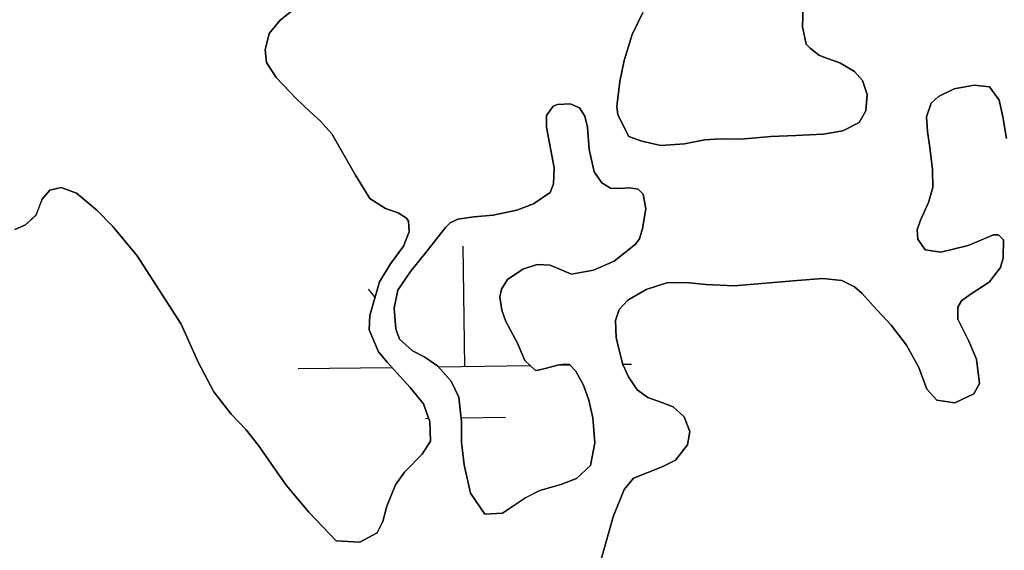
# Model space of a CAD drawing. Extents: x 3767014 to 3805179, y 361544 to 387384.
# Drawn here: x 3785865.2 to 3786160.4, y 367338.4 to 367497.5 of the extents above; entities that cross this region are included whole.
import ezdxf

# ---------------------------------------------------------------- set-up
doc = ezdxf.new("R2010")
doc.units = 0
for name, color, linetype in [('V-RIVR-EDGE', 7, 'Continuous'), ('V-TOPO-SHOR', 7, 'Continuous'), ('V-WETL-SWMP', 7, 'Continuous')]:
    doc.layers.add(name, color=color, linetype=linetype)

msp = doc.modelspace()

# ---------------------------------------------------------------- linework, layer by layer
at = {"layer": 'V-RIVR-EDGE'}
msp.add_spline([(3785266.865, 377529.211), (3785342.8, 377494.248), (3785391.258, 377467.439), (3785439.72, 377442.249), (3785475.246, 377418.707), (3785525.316, 377389.469), (3785575.383, 377359.422), (3785621.413, 377331.811), (3785722.351, 377269.288), (3785796.661, 377231.094), (3785852.385, 377199.415), (3785928.324, 377166.069), (3785964.678, 377149.804), (3786028.506, 377124.576), (3786060.018, 377113.175), (3786092.316, 377092.068), (3786117.34, 377073.405), (3786135.083, 377053.143), (3786154.458, 377039.347), (3786176.258, 377024.735), (3786206.946, 377006.867), (3786256.211, 376979.248), (3786328.098, 376942.677), (3786374.949, 376919.917), (3786491.265, 376862.208), (3786553.467, 376833.749), (3786619.713, 376805.279), (3786729.589, 376759.718), (3786796.656, 376736.099), (3786845.136, 376718.187), (3786867.767, 376712.469), (3787003.51, 376661.992), (3787089.16, 376631.048), (3787163.496, 376603.367), (3787230.559, 376578.13), (3787257.223, 376568.359), (3787300.044, 376551.27), (3787354.992, 376532.533), (3787409.127, 376512.181), (3787544.074, 376466.558), (3787612.756, 376442.126), (3787657.197, 376425.841), (3787730.724, 376398.162), (3787781.63, 376380.244), (3787834.96, 376361.511), (3787891.524, 376341.961), (3787940, 376322.432), (3787998.976, 376297.215), (3788050.697, 376281.721), (3788117.768, 376259.719), (3788176.757, 376240.164), (3788221.198, 376223.879), (3788259.981, 376209.226), (3788406.252, 376164.383), (3788541.215, 376125.23), (3788606.67, 376104.041), (3788679.39, 376077.173), (3788748.889, 376055.974), (3788871.693, 376005.528), (3788969.454, 375966.467), (3789047.013, 375933.926), (3789119.723, 375903.014), (3789155.253, 375881.09), (3789182.716, 375867.274), (3789214.225, 375854.256), (3789257.04, 375834.74), (3789281.286, 375828.21), (3789303.105, 375821.686), (3789328.955, 375809.491), (3789367.724, 375789.177), (3789414.577, 375767.225), (3789468.708, 375745.255), (3789509.105, 375728.981), (3789555.157, 375710.266), (3789585.849, 375694.015), (3789620.578, 375675.328), (3789681.97, 375646.062), (3789753.859, 375610.3), (3789792.633, 375591.603), (3789842.712, 375566.408), (3789897.64, 375539.584), (3789938.019, 375516.03), (3789968.727, 375506.25), (3790004.289, 375497.265), (3790030.972, 375494.773), (3790047.128, 375487.455), (3790077.007, 375469.589), (3790124.633, 375433.077), (3790192.442, 375382.768), (3790252.165, 375332.478), (3790290.91, 375302.459), (3790337.741, 375271.611), (3790406.357, 375220.491), (3790469.329, 375175.855), (3790570.248, 375106.054), (3790647.751, 375050.868), (3790691.367, 375028.115), (3790744.667, 374997.251), (3790806.838, 374955.852), (3790873.863, 374915.249), (3790932, 374877.903), (3791002.231, 374825.97), (3791052.265, 374782.175), (3791082.927, 374753.793), (3791131.331, 374705.149), (3791170.05, 374664.616), (3791192.631, 374638.681), (3791220.891, 374620.01), (3791288.67, 374557.569), (3791322.577, 374533.223), (3791362.944, 374504.817), (3791396.042, 374480.473), (3791434.785, 374449.645), (3791482.407, 374411.517), (3791534.052, 374365.291), (3791646.192, 374254.216), (3791707.514, 374196.644), (3791738.968, 374161.791), (3791773.65, 374123.694), (3791803.497, 374092.888), (3791829.321, 374070.18), (3791830.912, 374059.662), (3791837.316, 374032.958), (3791849.409, 374017.562), (3791884.123, 373992.405), (3791930.977, 373971.262), (3791954.393, 373955.838), (3791993.134, 373924.202), (3792026.979, 373874.785), (3792047.912, 373836.722), (3792063.186, 373799.482), (3792086.509, 373746.857), (3792112.249, 373690.181), (3792141.261, 373648.864), (3792158.993, 373624.558), (3792177.552, 373607.528), (3792214.702, 373586.409), (3792255.083, 373563.665), (3792301.119, 373538.48), (3792346.34, 373510.871), (3792382.671, 373485.71), (3792422.225, 373455.689), (3792479.537, 373411.875), (3792548.144, 373356.711), (3792619.168, 373298.307), (3792672.431, 373252.077), (3792709.534, 373212.357), (3792750.656, 373162.113), (3792839.385, 373068.08), (3792888.572, 373008.92), (3792945.027, 372945.699), (3792999.062, 372884.91), (3793053.898, 372820.884), (3793149.89, 372720.363), (3793208.761, 372653.092), (3793261.195, 372598.777), (3793315.232, 372538.796), (3793358.792, 372493.399), (3793409.592, 372432.618), (3793462.809, 372367.787), (3793498.283, 372323.219), (3793536.997, 372280.26), (3793578.124, 372232.443), (3793604.724, 372196.792), (3793668.438, 372125.466), (3793703.128, 372090.604), (3793760.41, 372034.66), (3793806.384, 371984.404), (3793839.438, 371942.268), (3793939.427, 371823.136), (3793981.333, 371763.186), (3794029.674, 371688.662), (3794050.609, 371651.408), (3794073.177, 371620.62), (3794178.796, 371488.535), (3794237.625, 371404.28), (3794268.243, 371358.106), (3794301.293, 371314.353), (3794332.724, 371269.794), (3794395.613, 371192), (3794429.476, 371149.862), (3794472.201, 371093.953), (3794523.788, 371024.274), (3794601.175, 370922.181), (3794640.679, 370871.942), (3794687.421, 370805.509), (3794733.389, 370752.828), (3794829.339, 370635.323), (3794895.463, 370557.521), (3794959.948, 370470.826), (3795013.158, 370403.569), (3795070.394, 370329.023), (3795159.854, 370203.448), (3795225.98, 370126.454), (3795296.13, 370041.363), (3795379.18, 369940.065), (3795459.001, 369841.201), (3795508.163, 369772.337), (3795554.103, 369708.333), (3795661.315, 369566.538), (3795715.338, 369500.897), (3795762.105, 369444.169), (3795798.366, 369390.703), (3795915.247, 369234.327), (3795963.601, 369165.465), (3796028.082, 369077.153), (3796043.387, 369052.853), (3796054.672, 369037.459), (3796077.242, 369007.48), (3796148.213, 368927.239), (3796183.677, 368878.627), (3796226.382, 368814.631), (3796275.531, 368740.105), (3796314.222, 368688.25), (3796353.714, 368633.158), (3796401.268, 368567.533), (3796456.873, 368487.33), (3796513.292, 368409.551), (3796545.533, 368365.8), (3796626.113, 368246.716), (3796670.449, 368188.377), (3796704.298, 368140.578), (3796751.041, 368074.145), (3796787.308, 368023.105), (3796838.907, 367958.278), (3796844.528, 367942.09), (3796845.295, 367925.104), (3796846.094, 367921.059), (3796852.559, 367919.425), (3796863.071, 367918.59), (3796875.166, 367904.003), (3796903.398, 367874.01), (3796931.629, 367844.017), (3796952.579, 367812.424), (3796982.392, 367767.87), (3797007.371, 367730.606), (3797037.194, 367690.095), (3797062.185, 367657.684), (3797075.869, 367631.77), (3797095.223, 367609.078), (3797126.665, 367569.372), (3797156.484, 367527.244), (3797212.099, 367451.085), (3797254.808, 367388.706), (3797302.183, 367327.228)], degree=3, dxfattribs=at)
at = {"layer": 'V-TOPO-SHOR'}
for points in [[(3785863.669, 367434.585), (3785866.926, 367435.922), (3785870.045, 367438.902), (3785871.861, 367443.686), (3785874.214, 367446.359), (3785877.581, 367447.119), (3785882.169, 367445.491), (3785888.294, 367440.319), (3785893.058, 367435.504), (3785900.339, 367426.686), (3785913.616, 367406.212), (3785918.638, 367394.823), (3785923.405, 367385.847), (3785928.601, 367379.203), (3785933.072, 367374.474), (3785936.766, 367369.825), (3785945.09, 367357.939), (3785951.87, 367349.785), (3785960.015, 367341.182), (3785967.089, 367340.776), (3785972.34, 367343.615), (3785973.997, 367347.041), (3785975.238, 367351.62), (3785977.79, 367357.971), (3785980.501, 367361.811), (3785985.787, 367367.167), (3785988.302, 367371.099), (3785988.159, 367376.901), (3785986.189, 367382.269), (3785982.195, 367387.202), (3785975.332, 367394.772), (3785972.742, 367397.901), (3785969.965, 367404.508), (3785970.151, 367408.77), (3785972.996, 367418.901), (3785976.344, 367424.306), (3785980.28, 367429.53), (3785981.915, 367433.827), (3785981.736, 367437.112), (3785981.136, 367437.968), (3785978.679, 367439.553), (3785974.874, 367440.815), (3785970.155, 367443.889), (3785965.821, 367450.844), (3785958.744, 367463.249), (3785955.262, 367467.13), (3785952.29, 367469.862), (3785948.033, 367473.818), (3785942.071, 367480.155), (3785939.154, 367484.63), (3785938.771, 367488.392), (3785940.004, 367493.358), (3785943.291, 367497.309), (3785948.037, 367501.104)], [(3786052.016, 367499.593), (3786048.819, 367492.992), (3786046.345, 367485.224), (3786045.116, 367478.969), (3786044.215, 367471.439), (3786044.473, 367468.975), (3786047.797, 367462.438), (3786051.684, 367461.049), (3786057.349, 367459.708), (3786064.449, 367460.279), (3786070.546, 367461.418), (3786075.183, 367461.729), (3786081.406, 367461.686), (3786090.381, 367462.401), (3786097.881, 367462.784), (3786106.071, 367463.183), (3786111.977, 367464.119), (3786116.855, 367466.612), (3786118.844, 367470.12), (3786119.215, 367475.07), (3786117.826, 367479.283), (3786115.489, 367481.894), (3786111.076, 367484.55), (3786107.09, 367485.934), (3786104.795, 367486.864), (3786102.173, 367488.974), (3786100.959, 367490.131), (3786099.843, 367495.339)], [(3786099.843, 367495.339), (3786100.086, 367501.471)], [(3786160.984, 367461.856), (3786159.953, 367468.313), (3786158.862, 367473.319), (3786155.958, 367477.31), (3786151.301, 367477.871), (3786145.329, 367476.757), (3786140.647, 367474.416), (3786138.47, 367472.428), (3786137.024, 367468.328), (3786137.323, 367463.982), (3786138.023, 367459.163), (3786138.863, 367452.603), (3786138.9, 367447.186), (3786137.657, 367442.705), (3786135.273, 367437.325), (3786134.28, 367434.495), (3786134.446, 367431.693), (3786136.653, 367428.457), (3786141.315, 367427.8), (3786149.488, 367429.743), (3786157.152, 367432.93), (3786158.602, 367432.967), (3786160.089, 367431.456), (3786160.029, 367426.037), (3786159.228, 367423.21), (3786155.855, 367418.774), (3786150.141, 367415.053), (3786147.577, 367413.151), (3786146.461, 367411.287), (3786146.453, 367407.707), (3786147.368, 367405.89), (3786149.713, 367401.11), (3786152.073, 367395.654), (3786152.929, 367388.419), (3786151.266, 367385.281), (3786145.525, 367382.625), (3786140.09, 367383.36), (3786137.106, 367386.674), (3786134.72, 367393.195), (3786131.07, 367399.875), (3786126.473, 367405.858), (3786121.007, 367411.721), (3786117.722, 367415.414), (3786115.448, 367417.39), (3786111.631, 367419.229), (3786106.003, 367419.866), (3786098.278, 367419.286), (3786079.354, 367417.658), (3786070.831, 367418.029), (3786064.914, 367418.656), (3786059.206, 367418.613), (3786052.968, 367416.62), (3786047.533, 367413.39), (3786044.893, 367410.615), (3786043.813, 367407.299), (3786044.037, 367402.177), (3786044.69, 367399.193), (3786045.976, 367394.098), (3786047.715, 367390.369), (3786050.326, 367386.465), (3786053.478, 367384.22), (3786057.674, 367382.68), (3786061.092, 367381.411), (3786064.361, 367378.396), (3786066.114, 367373.989), (3786065.342, 367370.001), (3786061.778, 367365.367), (3786057.764, 367363.429), (3786049.236, 367360.025), (3786046.42, 367356.57), (3786043.138, 367348.458), (3786039.574, 367335.986)], [(3786016.634, 367395.249), (3786014.429, 367400.529), (3786010.91, 367406.961), (3786009.739, 367410.392), (3786009.151, 367414.23), (3786009.583, 367416.712), (3786011.389, 367419.62), (3786016.055, 367422.7), (3786020.27, 367424.089), (3786024.226, 367423.89), (3786030.616, 367421.183), (3786037.209, 367422.334), (3786043.365, 367425.054), (3786049.665, 367430.051), (3786051.004, 367431.765), (3786051.915, 367434.849), (3786052.855, 367440.801), (3786052.059, 367445.128), (3786050.635, 367446.674), (3786047.959, 367447.1), (3786045.296, 367446.838), (3786042.331, 367446.961), (3786039.721, 367448.579), (3786037.366, 367451.878), (3786035.918, 367458.563), (3786035.357, 367465.266), (3786034.585, 367468.508), (3786033.041, 367471.037), (3786030.243, 367472.254), (3786026.395, 367472.059), (3786025.123, 367471.535), (3786023.118, 367468.719), (3786023.106, 367465.26), (3786025.383, 367453.064), (3786025.205, 367448.218), (3786024.183, 367445.626), (3786019.227, 367442.242), (3786014.236, 367440.342), (3786007.158, 367438.882), (3786001.342, 367438.343), (3785996.519, 367437.63), (3785994.272, 367436.588), (3785992.824, 367435.169), (3785987.364, 367428.216), (3785982.283, 367421.965), (3785978.568, 367416.339), (3785977.417, 367410.976), (3785977.964, 367404.766), (3785979.029, 367401.729), (3785982.969, 367398.171), (3785986.672, 367396.285), (3785990.492, 367393.615), (3785994.557, 367389.07), (3785996.849, 367384.286), (3785997.621, 367376.993), (3785997.578, 367370.767), (3785998.438, 367363.972), (3786000.324, 367355.522), (3786004.631, 367349.206), (3786009.958, 367349.536), (3786016.759, 367354.15), (3786021.152, 367356.333), (3786027.431, 367358.068), (3786032.132, 367359.864), (3786036.281, 367363.82), (3786037.598, 367370.571), (3786037.016, 367378.064), (3786035.8, 367383.371), (3786034.204, 367387.876), (3786031.929, 367392.068), (3786030.002, 367394.096), (3786028.517, 367394.157), (3786026.448, 367393.91), (3786023.11, 367393.035), (3786020.657, 367392.384), (3786019.772, 367392.263), (3786016.634, 367395.249)]]:
    msp.add_lwpolyline(points, dxfattribs=at)
at = {"layer": 'V-WETL-SWMP'}
for p, q in [((3785948.036, 367501.103), (3785943.292, 367497.309)), ((3785943.292, 367497.309), (3785940.004, 367493.358)), ((3785940.004, 367493.358), (3785938.772, 367488.393)), ((3785938.772, 367488.393), (3785939.155, 367484.63)), ((3785939.155, 367484.63), (3785942.071, 367480.154)), ((3785942.071, 367480.154), (3785948.033, 367473.819)), ((3786140.646, 367474.416), (3786145.329, 367476.757)), ((3786145.329, 367476.757), (3786151.3, 367477.872)), ((3786151.3, 367477.872), (3786155.958, 367477.31)), ((3786155.958, 367477.31), (3786158.862, 367473.318)), ((3785948.033, 367473.819), (3785952.291, 367469.861)), ((3786138.47, 367472.427), (3786140.646, 367474.416)), ((3786158.862, 367473.318), (3786159.953, 367468.314)), ((3785952.291, 367469.861), (3785955.261, 367467.129)), ((3786137.023, 367468.328), (3786138.47, 367472.427)), ((3785955.261, 367467.129), (3785958.743, 367463.248)), ((3786137.324, 367463.982), (3786137.023, 367468.328)), ((3786159.953, 367468.314), (3786160.983, 367461.857)), ((3786138.024, 367459.162), (3786137.324, 367463.982)), ((3785958.743, 367463.248), (3785965.821, 367450.845)), ((3786138.863, 367452.604), (3786138.024, 367459.162)), ((3786138.9, 367447.186), (3786138.863, 367452.604)), ((3785965.821, 367450.845), (3785970.154, 367443.89)), ((3785874.214, 367446.358), (3785871.861, 367443.687)), ((3785877.581, 367447.118), (3785874.214, 367446.358)), ((3785882.169, 367445.49), (3785877.581, 367447.118)), ((3786137.656, 367442.705), (3786138.9, 367447.186)), ((3785871.861, 367443.687), (3785870.044, 367438.902)), ((3785888.295, 367440.32), (3785882.169, 367445.49)), ((3785970.154, 367443.89), (3785974.873, 367440.814)), ((3785893.058, 367435.504), (3785888.295, 367440.32)), ((3785974.873, 367440.814), (3785978.678, 367439.553)), ((3786135.273, 367437.325), (3786137.656, 367442.705)), ((3785870.044, 367438.902), (3785866.925, 367435.922)), ((3785978.678, 367439.553), (3785981.136, 367437.969)), ((3785981.136, 367437.969), (3785981.737, 367437.113)), ((3785981.737, 367437.113), (3785981.915, 367433.828)), ((3786134.279, 367434.495), (3786135.273, 367437.325)), ((3785866.925, 367435.922), (3785863.669, 367434.584)), ((3785900.338, 367426.686), (3785893.058, 367435.504)), ((3786134.445, 367431.693), (3786134.279, 367434.495)), ((3785981.915, 367433.828), (3785980.28, 367429.531)), ((3786136.653, 367428.458), (3786134.445, 367431.693)), ((3786157.151, 367432.931), (3786149.489, 367429.743)), ((3786158.601, 367432.967), (3786157.151, 367432.931)), ((3786160.089, 367431.456), (3786158.601, 367432.967)), ((3786160.03, 367426.036), (3786160.089, 367431.456)), ((3785980.28, 367429.531), (3785976.345, 367424.306)), ((3785998.613, 367393.539), (3785998.113, 367429.536)), ((3786141.314, 367427.799), (3786136.653, 367428.458)), ((3786149.489, 367429.743), (3786141.314, 367427.799)), ((3785913.615, 367406.212), (3785900.338, 367426.686)), ((3786159.229, 367423.211), (3786160.03, 367426.036)), ((3785976.345, 367424.306), (3785972.996, 367418.902)), ((3786155.855, 367418.774), (3786159.229, 367423.211)), ((3786098.277, 367419.287), (3786106.003, 367419.865)), ((3786106.003, 367419.865), (3786111.63, 367419.23)), ((3785972.996, 367418.902), (3785970.15, 367408.77)), ((3786047.532, 367413.39), (3786052.967, 367416.62)), ((3786052.967, 367416.62), (3786059.207, 367418.612)), ((3786059.207, 367418.612), (3786064.914, 367418.656)), ((3786064.914, 367418.656), (3786070.831, 367418.029)), ((3786070.831, 367418.029), (3786079.354, 367417.659)), ((3786079.354, 367417.659), (3786098.277, 367419.287)), ((3786111.63, 367419.23), (3786115.448, 367417.389)), ((3786115.448, 367417.389), (3786117.722, 367415.413)), ((3786150.142, 367415.053), (3786155.855, 367418.774)), ((3786044.892, 367410.615), (3786047.532, 367413.39)), ((3786117.722, 367415.413), (3786121.006, 367411.721)), ((3786147.577, 367413.151), (3786150.142, 367415.053)), ((3786043.813, 367407.299), (3786044.892, 367410.615)), ((3786121.006, 367411.721), (3786126.472, 367405.858)), ((3786146.454, 367407.706), (3786146.462, 367411.286)), ((3786146.462, 367411.286), (3786147.577, 367413.151)), ((3785970.15, 367408.77), (3785969.965, 367404.508)), ((3786147.369, 367405.89), (3786146.454, 367407.706)), ((3785918.637, 367394.823), (3785913.615, 367406.212)), ((3786044.036, 367402.177), (3786043.813, 367407.299)), ((3786126.472, 367405.858), (3786131.071, 367399.876)), ((3786149.713, 367401.111), (3786147.369, 367405.89)), ((3785969.965, 367404.508), (3785972.741, 367397.901)), ((3786044.69, 367399.194), (3786044.036, 367402.177)), ((3786045.977, 367394.098), (3786044.69, 367399.194)), ((3786131.071, 367399.876), (3786134.719, 367393.194)), ((3786152.073, 367395.654), (3786149.713, 367401.111)), ((3785972.741, 367397.901), (3785975.333, 367394.772)), ((3785923.406, 367385.847), (3785918.637, 367394.823)), ((3785948.618, 367392.845), (3785976.726, 367393.235)), ((3785975.333, 367394.772), (3785982.196, 367387.202)), ((3785990.658, 367393.428), (3786018.144, 367393.81)), ((3786026.606, 367393.928), (3786030.114, 367393.977)), ((3786045.952, 367394.197), (3786048.608, 367394.233)), ((3786047.714, 367390.368), (3786045.977, 367394.098)), ((3786134.719, 367393.194), (3786137.105, 367386.674)), ((3786152.929, 367388.419), (3786152.073, 367395.654)), ((3786050.326, 367386.466), (3786047.714, 367390.368)), ((3785982.196, 367387.202), (3785986.188, 367382.269)), ((3786151.265, 367385.282), (3786152.929, 367388.419)), ((3785928.601, 367379.202), (3785923.406, 367385.847)), ((3786053.477, 367384.221), (3786050.326, 367386.466)), ((3786057.675, 367382.68), (3786053.477, 367384.221)), ((3786137.105, 367386.674), (3786140.089, 367383.361)), ((3786145.525, 367382.625), (3786151.265, 367385.282)), ((3785986.188, 367382.269), (3785988.159, 367376.9)), ((3786061.093, 367381.41), (3786057.675, 367382.68)), ((3786064.36, 367378.395), (3786061.093, 367381.41)), ((3786140.089, 367383.361), (3786145.525, 367382.625)), ((3785933.071, 367374.475), (3785928.601, 367379.202)), ((3785997.505, 367378.091), (3786010.826, 367378.276)), ((3786066.114, 367373.988), (3786064.36, 367378.395)), ((3785986.829, 367377.943), (3785987.771, 367377.956)), ((3785988.159, 367376.9), (3785988.302, 367371.099)), ((3785936.766, 367369.826), (3785933.071, 367374.475)), ((3786065.341, 367370.002), (3786066.114, 367373.988)), ((3785945.09, 367357.938), (3785936.766, 367369.826)), ((3785988.302, 367371.099), (3785985.787, 367367.167)), ((3786061.779, 367365.367), (3786065.341, 367370.002)), ((3785985.787, 367367.167), (3785980.501, 367361.812)), ((3786049.237, 367360.026), (3786057.764, 367363.429)), ((3786057.764, 367363.429), (3786061.779, 367365.367)), ((3785980.501, 367361.812), (3785977.79, 367357.971)), ((3785951.87, 367349.785), (3785945.09, 367357.938)), ((3785977.79, 367357.971), (3785975.238, 367351.62)), ((3786046.42, 367356.57), (3786049.237, 367360.026)), ((3786043.137, 367348.459), (3786046.42, 367356.57)), ((3785975.238, 367351.62), (3785973.997, 367347.042)), ((3785960.016, 367341.182), (3785951.87, 367349.785)), ((3786039.575, 367335.987), (3786043.137, 367348.459)), ((3785973.997, 367347.042), (3785972.34, 367343.615)), ((3785972.34, 367343.615), (3785967.089, 367340.776)), ((3785967.089, 367340.776), (3785960.016, 367341.182))]:
    msp.add_line(p, q, dxfattribs=at)
msp.add_lwpolyline([(3786100.086, 367501.471), (3786099.843, 367495.339), (3786100.959, 367490.13), (3786102.174, 367488.974), (3786104.795, 367486.865), (3786107.09, 367485.934), (3786111.076, 367484.55), (3786115.489, 367481.893), (3786117.826, 367479.283), (3786119.215, 367475.069), (3786118.843, 367470.119), (3786116.855, 367466.612), (3786111.976, 367464.12), (3786106.071, 367463.184), (3786097.88, 367462.784), (3786090.381, 367462.401), (3786081.407, 367461.686), (3786075.182, 367461.73), (3786070.546, 367461.418), (3786064.448, 367460.279), (3786057.348, 367459.708), (3786051.683, 367461.05), (3786047.796, 367462.437), (3786044.472, 367468.974), (3786044.214, 367471.438), (3786045.115, 367478.969), (3786046.344, 367485.224), (3786048.819, 367492.992), (3786052.016, 367499.592)], dxfattribs=at)
msp.add_lwpolyline([(3786016.634, 367395.248), (3786019.771, 367392.262), (3786020.657, 367392.383), (3786023.111, 367393.036), (3786026.449, 367393.909), (3786028.517, 367394.158), (3786030.001, 367394.096), (3786031.928, 367392.068), (3786034.205, 367387.876), (3786035.799, 367383.371), (3786037.016, 367378.065), (3786037.597, 367370.571), (3786036.281, 367363.82), (3786032.131, 367359.864), (3786027.432, 367358.068), (3786021.152, 367356.333), (3786016.76, 367354.149), (3786009.958, 367349.535), (3786004.631, 367349.206), (3786000.325, 367355.522), (3785998.437, 367363.972), (3785997.577, 367370.768), (3785997.621, 367376.994), (3785996.848, 367384.286), (3785994.556, 367389.071), (3785990.492, 367393.614), (3785986.672, 367396.286), (3785982.969, 367398.171), (3785979.028, 367401.729), (3785977.965, 367404.766), (3785977.417, 367410.976), (3785978.569, 367416.34), (3785982.283, 367421.965), (3785987.365, 367428.216), (3785992.825, 367435.168), (3785994.272, 367436.587), (3785996.519, 367437.631), (3786001.342, 367438.343), (3786007.158, 367438.881), (3786014.236, 367440.341), (3786019.228, 367442.242), (3786024.183, 367445.625), (3786025.206, 367448.219), (3786025.383, 367453.065), (3786023.106, 367465.26), (3786023.119, 367468.718), (3786025.124, 367471.534), (3786026.396, 367472.06), (3786030.244, 367472.254), (3786033.041, 367471.038), (3786034.585, 367468.508), (3786035.357, 367465.266), (3786035.918, 367458.562), (3786037.367, 367451.879), (3786039.721, 367448.578), (3786042.33, 367446.962), (3786045.297, 367446.838), (3786047.958, 367447.101), (3786050.636, 367446.674), (3786052.058, 367445.128), (3786052.856, 367440.8), (3786051.916, 367434.849), (3786051.004, 367431.764), (3786049.664, 367430.051), (3786043.365, 367425.054), (3786037.208, 367422.333), (3786030.616, 367421.182), (3786024.226, 367423.89), (3786020.269, 367424.089), (3786016.055, 367422.7), (3786011.389, 367419.621), (3786009.583, 367416.711), (3786009.15, 367414.23), (3786009.739, 367410.391), (3786010.911, 367406.962), (3786014.429, 367400.528)], close=True, dxfattribs=at)
msp.add_arc((3785943.369, 367393.246), 35.246, 36.54615, 41.5677, dxfattribs=at)

doc.saveas('drawing.dxf')
